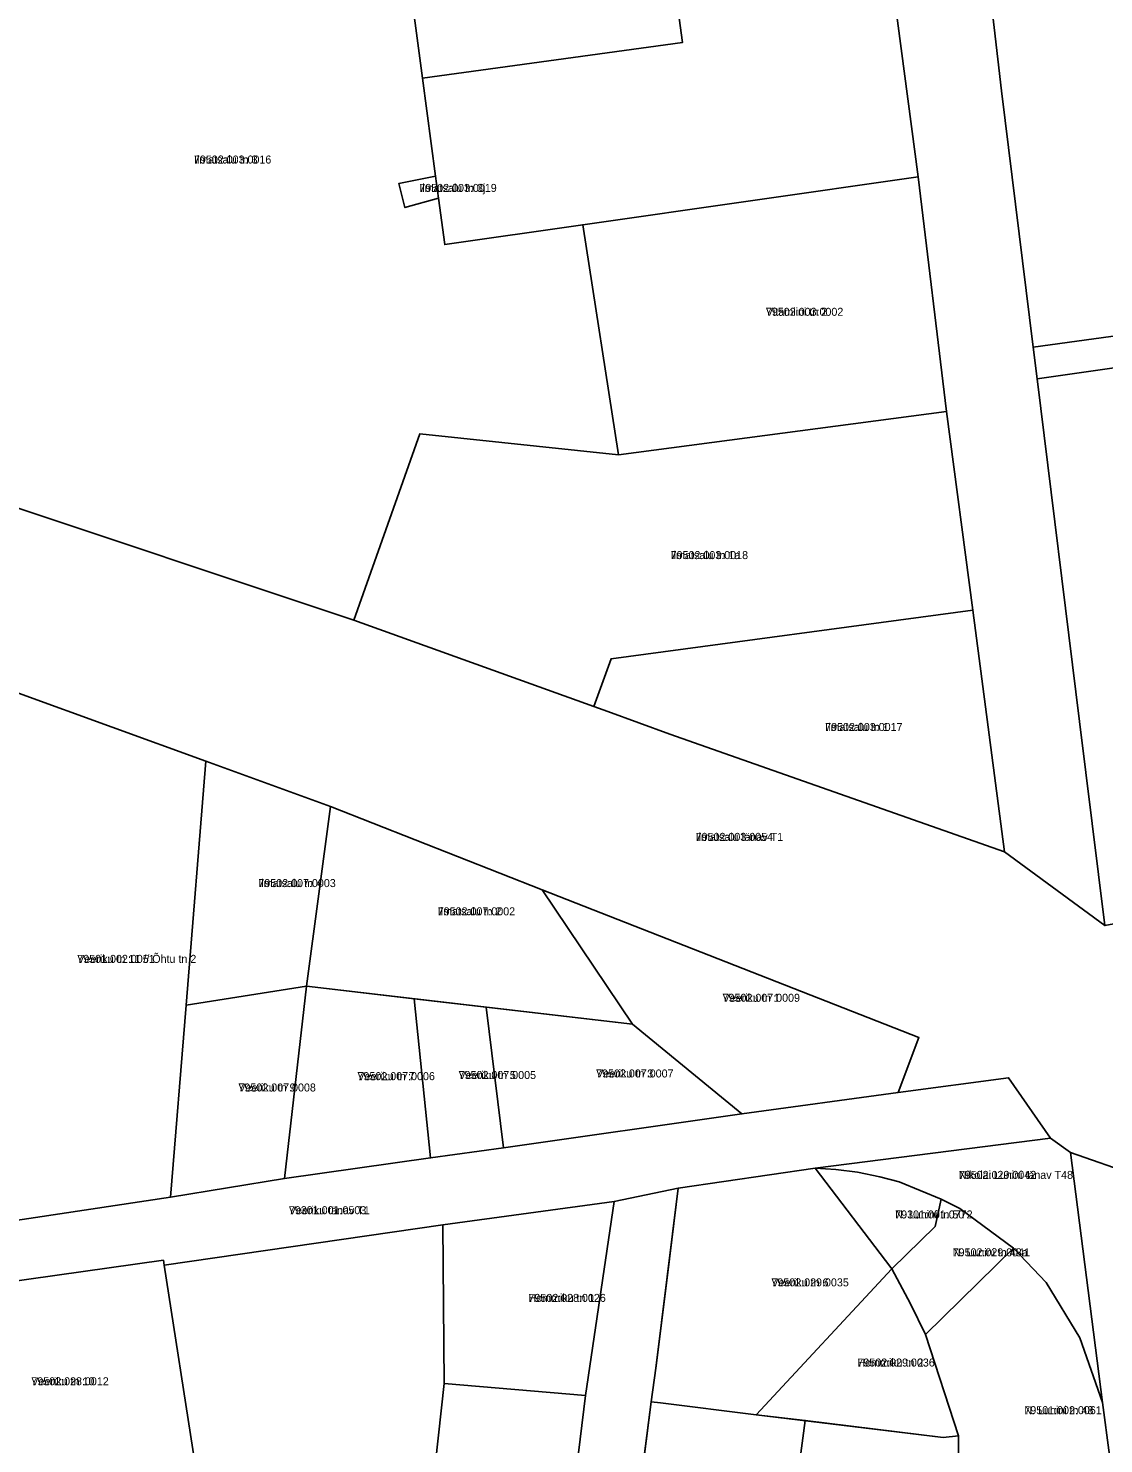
# Model space of a CAD drawing. Extents: x 643847 to 663718, y 6468443 to 6482775.
# Drawn here: x 657498.9 to 657700.5, y 6473659.2 to 6473924.5 of the extents above; entities that cross this region are included whole.
import ezdxf

# ---------------------------------------------------------------- set-up
doc = ezdxf.new("R2010")
doc.units = 0
for name, color, linetype in [('L_AADRESS', 7, 'Continuous'), ('PIIR', 7, 'Continuous'), ('TUNNUS', 7, 'Continuous')]:
    doc.layers.add(name, color=color, linetype=linetype)

msp = doc.modelspace()

# ---------------------------------------------------------------- linework, layer by layer
at = {"layer": 'PIIR'}
for points in [[(657688.03, 6473858.75), (657695.94, 6473794.55), (657700.72, 6473756.33), (657681.92, 6473770.13), (657675.95, 6473815.44), (657671.03, 6473852.63), (657665.71, 6473896.62), (657658.66, 6473950), (657655.47, 6473974.1), (657654.11, 6473984.37), (657649.28, 6474020.91), (657643.85, 6474062.01), (657634.79, 6474130.48), (657633.35, 6474141.38), (657627.61, 6474184.44), (657653.5, 6474149.39), (657652.14, 6474149.81), (657672.04, 6473993.21), (657681.35, 6473912.75), (657687.29, 6473864.71)], [(657687.29, 6473864.71), (657724.56, 6473869.83), (657719.19, 6473914.51), (657728.07, 6473958.19), (657744.73, 6473983.72), (657782.98, 6473988.33), (657804.1, 6474007.58), (657814.33, 6473995.79), (657832.49, 6474012.43), (657862.96, 6473977.66), (657783.72, 6473903.56), (657744.41, 6473866.81), (657688.03, 6473858.75)], [(657681.35, 6473912.75), (657672.04, 6473993.21), (657725.28, 6474002.22), (657744.73, 6473983.72), (657728.07, 6473958.19), (657719.19, 6473914.51), (657724.56, 6473869.83), (657687.29, 6473864.71)], [(657612.69, 6473986.71), (657636.23, 6473989.97), (657637.33, 6473982.03), (657642.06, 6473982.69), (657643.49, 6473972.51), (657655.47, 6473974.1), (657658.66, 6473950), (657665.72, 6473896.61), (657602.85, 6473887.63), (657576.97, 6473883.93), (657575.8, 6473892.66), (657575.26, 6473896.74), (657572.81, 6473915.14), (657621.52, 6473921.77)], [(657564.15, 6473979.98), (657612.69, 6473986.71), (657621.52, 6473921.77), (657572.81, 6473915.14), (657564.5, 6473977.39)], [(657695.94, 6473794.55), (657688.03, 6473858.75), (657744.41, 6473866.81), (657783.72, 6473903.56), (657846.15, 6473834.85), (657817.72, 6473809.02), (657813.5, 6473813.36), (657809.85, 6473809.97), (657813.99, 6473805.63), (657790.06, 6473783.87), (657772.95, 6473768.36), (657749.55, 6473765.3), (657716.72, 6473759.28), (657700.72, 6473756.33)], [(657575.8, 6473892.66), (657569.51, 6473890.86), (657568.4, 6473895.39), (657575.26, 6473896.74)], [(657671.03, 6473852.63), (657609.57, 6473844.55), (657602.85, 6473887.64), (657665.71, 6473896.62)], [(657604.91, 6473797.38), (657559.92, 6473813.55), (657572.32, 6473848.5), (657609.57, 6473844.55), (657671.03, 6473852.63), (657675.95, 6473815.44), (657608.15, 6473806.33)], [(657681.92, 6473770.13), (657619.18, 6473792.22), (657607.55, 6473796.43), (657604.91, 6473797.38), (657608.15, 6473806.33), (657675.95, 6473815.44)], [(657497.1, 6473799.85), (657532.18, 6473787.13), (657528.54, 6473741.39), (657525.57, 6473705.45), (657484.03, 6473699.19)], [(657555.57, 6473778.63), (657551.08, 6473744.96), (657528.54, 6473741.39), (657532.18, 6473787.13)], [(657612.15, 6473737.88), (657551.08, 6473744.96), (657555.57, 6473778.63), (657595.27, 6473763.05)], [(657661.99, 6473725.03), (657632.68, 6473721.05), (657612.15, 6473737.88), (657595.27, 6473763.05), (657665.86, 6473735.34)], [(657525.57, 6473705.45), (657528.54, 6473741.39), (657551.08, 6473744.96), (657546.92, 6473708.96)], [(657546.92, 6473708.96), (657551.08, 6473744.96), (657571.22, 6473742.63), (657574.34, 6473712.78)], [(657571.22, 6473742.63), (657584.74, 6473741.06), (657587.97, 6473714.67), (657574.34, 6473712.78)], [(657587.97, 6473714.67), (657584.74, 6473741.06), (657612.15, 6473737.88), (657632.68, 6473721.05)], [(657694.25, 6473713.8), (657700.26, 6473666.98), (657696, 6473679.08), (657689.68, 6473689.42), (657683.57, 6473695.91), (657673.52, 6473703.31), (657670.02, 6473705.06), (657662.14, 6473708.31), (657658.5, 6473709.25), (657654.36, 6473710.1), (657650.29, 6473710.64), (657646.41, 6473710.89), (657690.53, 6473716.52)], [(657620.74, 6473707.12), (657646.41, 6473710.89), (657660.59, 6473692.27), (657660.79, 6473692), (657635.34, 6473664.67), (657617.39, 6473666.88), (657615.64, 6473667.11), (657616.52, 6473673.38), (657618.72, 6473690.85)], [(657660.79, 6473692), (657660.59, 6473692.27), (657646.41, 6473710.89), (657650.29, 6473710.64), (657654.36, 6473710.1), (657658.5, 6473709.25), (657662.14, 6473708.31), (657670.02, 6473705.06), (657668.87, 6473699.93)], [(657660.79, 6473692), (657668.87, 6473699.93), (657670.02, 6473705.06), (657673.52, 6473703.31), (657683.57, 6473695.91), (657667.07, 6473679.71), (657664.26, 6473685.47)], [(657576.87, 6473670.52), (657576.61, 6473700.24), (657608.72, 6473704.62), (657603.36, 6473668.28)], [(657576.61, 6473700.24), (657576.87, 6473670.52), (657573.54, 6473640.37), (657570.99, 6473618.41), (657535.24, 6473616.95), (657530.22, 6473655.34), (657524.4, 6473692.71)], [(657667.07, 6473679.71), (657683.57, 6473695.91), (657689.68, 6473689.42), (657696, 6473679.08), (657700.26, 6473666.98), (657704.17, 6473637.37), (657673.39, 6473634.78), (657673.29, 6473660.71)], [(657524.26, 6473693.62), (657524.4, 6473692.71), (657530.22, 6473655.34), (657474.44, 6473646.75), (657468.85, 6473685.8)], [(657660.79, 6473692), (657664.26, 6473685.47), (657667.07, 6473679.71), (657673.29, 6473660.71), (657670.4, 6473660.39), (657635.34, 6473664.67)], [(657599.66, 6473638.11), (657573.54, 6473640.37), (657576.87, 6473670.52), (657603.36, 6473668.28)], [(657615.64, 6473667.11), (657617.39, 6473666.88), (657635.34, 6473664.67), (657644.55, 6473663.61), (657641.3, 6473639.02), (657612.48, 6473642.01)], [(657612.48, 6473642.01), (657641.3, 6473639.02), (657644.55, 6473663.61), (657670.4, 6473660.39), (657673.29, 6473660.71), (657673.39, 6473634.78), (657671.99, 6473634.65), (657671.81, 6473628.71), (657646.93, 6473631.9), (657613.45, 6473636.28), (657611.75, 6473636.52)]]:
    msp.add_lwpolyline(points, close=True, dxfattribs=at)
for points in [[(657564.5, 6473977.39), (657572.81, 6473915.14), (657575.26, 6473896.74), (657568.4, 6473895.39), (657569.51, 6473890.86), (657575.8, 6473892.66), (657576.97, 6473883.94), (657602.85, 6473887.64), (657609.57, 6473844.55), (657572.32, 6473848.5), (657559.92, 6473813.55), (657489.09, 6473837.17), (657492.71, 6473847.43), (657463.49, 6473857.84), (657464.59, 6473860.9), (657461.45, 6473878.82), (657456.2, 6473880.74), (657458.96, 6473888.28), (657450.37, 6473891.62), (657467.74, 6473936.47)], [(657706.43, 6473709.56), (657694.25, 6473713.8), (657690.53, 6473716.52), (657682.65, 6473727.81), (657661.99, 6473725.03), (657665.86, 6473735.34), (657595.27, 6473763.05), (657555.57, 6473778.63), (657532.18, 6473787.13), (657497.1, 6473799.85), (657484.52, 6473804.51), (657489.09, 6473837.17), (657559.92, 6473813.55), (657604.91, 6473797.38), (657607.55, 6473796.43), (657619.18, 6473792.22), (657681.92, 6473770.13), (657700.72, 6473756.33)], [(657484.03, 6473699.19), (657525.57, 6473705.45), (657546.92, 6473708.96), (657574.34, 6473712.78), (657587.97, 6473714.67), (657632.68, 6473721.05), (657661.99, 6473725.03), (657682.65, 6473727.81), (657690.53, 6473716.52), (657646.41, 6473710.89), (657620.74, 6473707.12), (657608.72, 6473704.62), (657576.61, 6473700.24), (657524.4, 6473692.71), (657524.26, 6473693.62), (657468.85, 6473685.8)], [(657704.17, 6473637.37), (657700.26, 6473666.98), (657694.25, 6473713.8), (657706.43, 6473709.56), (657712.85, 6473663.28), (657717.04, 6473632.17)], [(657599.66, 6473638.11), (657603.36, 6473668.28), (657608.72, 6473704.62), (657620.74, 6473707.12), (657616.52, 6473673.38), (657615.64, 6473667.11), (657611.75, 6473636.52)]]:
    msp.add_lwpolyline(points, dxfattribs=at)

# ---------------------------------------------------------------- texts
at = {"layer": 'L_AADRESS'}
for s, p in [('Ilmatsalu tn 3', (657529.97, 6473899.12)), ('Ilmatsalu tn 3j', (657572.22, 6473893.8)), ('Vitamiini tn 2', (657637.18, 6473870.59)), ('Ilmatsalu tn 1a', (657619.33, 6473825)), ('Ilmatsalu tn 1', (657648.28, 6473792.79)), ('Ilmatsalu tänav T1', (657624.01, 6473772.2)), ('Ilmatsalu tn 4', (657542.05, 6473763.54)), ('Ilmatsalu tn 2', (657575.67, 6473758.25)), ('Veeriku tn 11 // Õhtu tn 2', (657508.11, 6473749.34)), ('Veeriku tn 1', (657629.06, 6473742.05)), ('Veeriku tn 7', (657560.63, 6473727.36)), ('Veeriku tn 5', (657579.59, 6473727.58)), ('Veeriku tn 3', (657605.36, 6473727.87)), ('Veeriku tn 9', (657538.32, 6473725.24)), ('Nikolai Lunini tänav T48', (657673.33, 6473708.86)), ('Veeriku tänav T1', (657547.77, 6473702.24)), ('N. Lunini tn 50', (657661.41, 6473701.45)), ('N. Lunini tn 48a', (657672.18, 6473694.35)), ('Veeriku tn 6', (657638.21, 6473688.72)), ('Hommiku tn 1', (657592.66, 6473685.81)), ('Hommiku tn 2', (657654.32, 6473673.7)), ('Veeriku tn 10', (657499.5, 6473670.19)), ('N. Lunini tn 48', (657685.62, 6473664.77))]:
    msp.add_text(s, height=1.5, dxfattribs=at).set_placement(p)
at = {"layer": 'TUNNUS'}
for s, p in [('79502:003:0016', (657529.97, 6473899.12)), ('79502:003:0019', (657572.22, 6473893.8)), ('79502:003:0002', (657637.18, 6473870.59)), ('79502:003:0018', (657619.33, 6473825)), ('79502:003:0017', (657648.28, 6473792.79)), ('79502:003:0054', (657624.01, 6473772.2)), ('79502:007:0003', (657542.05, 6473763.54)), ('79502:007:0002', (657575.67, 6473758.25)), ('79501:002:0051', (657508.11, 6473749.34)), ('79502:007:0009', (657629.06, 6473742.05)), ('79502:007:0006', (657560.63, 6473727.36)), ('79502:007:0005', (657579.59, 6473727.58)), ('79502:007:0007', (657605.36, 6473727.87)), ('79502:007:0008', (657538.32, 6473725.24)), ('79502:029:0042', (657673.33, 6473708.86)), ('79301:001:0503', (657547.77, 6473702.24)), ('79301:001:0772', (657661.41, 6473701.45)), ('79502:029:0041', (657672.18, 6473694.35)), ('79502:029:0035', (657638.21, 6473688.72)), ('79502:028:0026', (657592.66, 6473685.81)), ('79502:029:0036', (657654.32, 6473673.7)), ('79502:028:0012', (657499.5, 6473670.19)), ('79501:002:0061', (657685.62, 6473664.77))]:
    msp.add_text(s, height=1.5, dxfattribs=at).set_placement(p)

doc.saveas('drawing.dxf')
